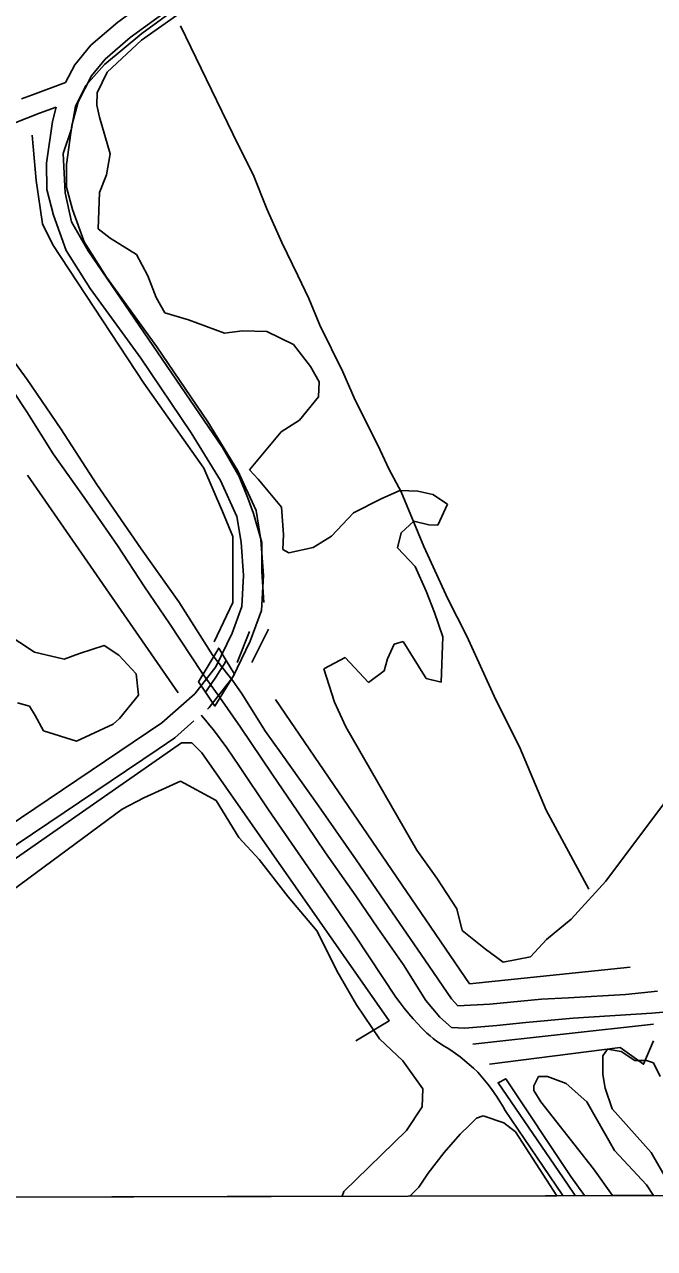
# Model space of a CAD drawing. Extents: x 3355677 to 3393573, y 612928 to 638357.
# Drawn here: x 3389507 to 3390460, y 618312 to 620163 of the extents above; entities that cross this region are included whole.
import ezdxf

# ---------------------------------------------------------------- set-up
doc = ezdxf.new("R2010")
doc.units = 0
for name, color, linetype in [('V-BRDG-OTLN', 7, 'Continuous'), ('V-GRID-FRAM', 7, 'Continuous'), ('V-ROAD-CNTR', 7, 'Continuous'), ('V-SITE-VEGE', 7, 'Continuous'), ('V-TOPO-SHOR', 7, 'Continuous')]:
    doc.layers.add(name, color=color, linetype=linetype)

msp = doc.modelspace()

# ---------------------------------------------------------------- linework, layer by layer
at = {"layer": 'V-BRDG-OTLN'}
msp.add_lwpolyline([(3389824.7, 619180.4), (3389795.2, 619132.2), (3389780.8, 619153.2), (3389770.1, 619168.8), (3389801, 619219.8), (3389812.3, 619201)], close=True, dxfattribs=at)
msp.add_lwpolyline([(3389780.8, 619153.2), (3389783.3, 619156.7), (3389790, 619166.2), (3389796.5, 619175.8), (3389802.8, 619185.6), (3389809, 619195.4), (3389812.3, 619201)], dxfattribs=at)
at = {"layer": 'V-GRID-FRAM'}
msp.add_lwpolyline([(3359767.9, 636495.9), (3391341.6, 636578.5), (3391397.2, 618394.8), (3359807.6, 618312.1), (3359767.9, 636495.9)], dxfattribs=at)
at = {"layer": 'V-ROAD-CNTR'}
for points in [[(3389569.5, 620074.7), (3389583.3, 620101.5), (3389607.8, 620131.4), (3389648.5, 620166.2), (3389805.3, 620280.5), (3390278.5, 620622.2), (3390757.8, 620968), (3390921.7, 621083.4), (3391379.2, 621414.4)], [(3389783.8, 619127.6), (3389786.6, 619130.1), (3389822.1, 619175.7), (3389848.6, 619230.5), (3389865.7, 619276.8), (3389868.4, 619329.6), (3389864.7, 619383.7), (3389857.4, 619427.9), (3389829.9, 619487.6), (3389784.2, 619561.7), (3389707.5, 619675.2), (3389631.2, 619780.4), (3389597.3, 619834.1), (3389579.9, 619882.9), (3389571, 619916.9), (3389570.7, 619950.9), (3389579, 620010.1), (3389588.4, 620045.8), (3389608.6, 620085), (3389629.3, 620110.3), (3389667.1, 620142.7), (3389822.9, 620256.2)], [(3389569.5, 620074.7), (3389519.4, 620056.5), (3389502.5, 620050)], [(3389555.2, 620037.6), (3389529.9, 620028.4), (3389469.3, 620005.1), (3389417.4, 619986.1), (3389381.3, 619975.3), (3389346.1, 619967.4), (3389285, 619961.9), (3389181.5, 619955.6), (3389085, 619947.6), (3389004.1, 619940.6), (3388961.4, 619938.7), (3388930.6, 619930.1), (3388904.4, 619919.8), (3388850.5, 619888.5), (3388579.3, 619712.3), (3388332.1, 619545.3), (3388036, 619340.4), (3387915.2, 619257.3)], [(3388659.8, 618388.1), (3389057.2, 618660.4), (3389479.5, 618948.3), (3389714.8, 619106.6), (3389764.7, 619150.7), (3389796.5, 619191.6), (3389821, 619242.2), (3389835.9, 619282.9), (3389838.3, 619329.4), (3389834.9, 619380.2), (3389828.5, 619419), (3389803.4, 619473.4), (3389759, 619545.4), (3389682.9, 619658), (3389606.3, 619763.5), (3389570.1, 619820.9), (3389551.2, 619874.1), (3389541, 619912.9), (3389540.7, 619952.8), (3389549.5, 620016), (3389555.2, 620037.6)], [(3389734.4, 619083.9), (3389763.5, 619109.6)], [(3390321.3, 618392), (3390282, 618450), (3390234.1, 618520.6), (3390230.2, 618527.5), (3390226.1, 618534.3), (3390221.8, 618541), (3390217.3, 618547.6), (3390212.7, 618554), (3390207.9, 618560.3), (3390202.9, 618566.5), (3390197.7, 618572.6), (3390192.4, 618578.5), (3390186, 618584.6), (3390179.4, 618590.4), (3390172.7, 618596.1), (3390165.8, 618601.7), (3390158.8, 618607), (3390151.6, 618612.1), (3390146.1, 618615.3), (3390140.7, 618618.6), (3390135.5, 618622.1), (3390130.3, 618625.8), (3390125.3, 618629.7), (3390120.4, 618633.7), (3390115.7, 618637.8), (3390111, 618642.1), (3390106.6, 618646.6), (3390102.2, 618651.2), (3390095.1, 618659.1), (3390088.1, 618667.1), (3390081.4, 618675.3), (3390075, 618683.7), (3390068.7, 618692.3), (3390007.6, 618784.1), (3389959.2, 618854.7), (3389921.2, 618910.3), (3389876.1, 618975.3), (3389832.2, 619040.9), (3389822.7, 619054.9), (3389813, 619068.8), (3389803.1, 619082.6), (3389793, 619096.2), (3389786.9, 619103.5), (3389780.9, 619110.7), (3389774.7, 619117.9), (3389774.2, 619118.6)], [(3388711.7, 618387.2), (3389074.2, 618635.6), (3389496.4, 618923.5), (3389709.6, 619067), (3389734.4, 619083.9)]]:
    msp.add_lwpolyline(points, dxfattribs=at)
at = {"layer": 'V-SITE-VEGE'}
for p, q in [((3389684.1, 620138.7), (3389890.5, 620286.3)), ((3389632.1, 620090.5), (3389684.1, 620138.7)), ((3389617.3, 620059.1), (3389632.1, 620090.5)), ((3389616.6, 620040.8), (3389617.3, 620059.1)), ((3389620.5, 620022.5), (3389616.6, 620040.8)), ((3389636.7, 619967.1), (3389620.5, 620022.5)), ((3389631, 619935.4), (3389636.7, 619967.1)), ((3389620.8, 619908.4), (3389631, 619935.4)), ((3389618.8, 619853.7), (3389620.8, 619908.4)), ((3389636.6, 619839.4), (3389618.8, 619853.7)), ((3389676.8, 619815.1), (3389636.6, 619839.4)), ((3389693.8, 619782.5), (3389676.8, 619815.1)), ((3389706.3, 619750.1), (3389693.8, 619782.5)), ((3389719.2, 619726.8), (3389706.3, 619750.1)), ((3389755.3, 619716.3), (3389719.2, 619726.8)), ((3389809.4, 619696.1), (3389755.3, 619716.3)), ((3389836.9, 619699.7), (3389809.4, 619696.1)), ((3389873.4, 619698.3), (3389836.9, 619699.7)), ((3389913.8, 619678.6), (3389873.4, 619698.3)), ((3389939.9, 619645.7), (3389913.8, 619678.6)), ((3389952.8, 619622.4), (3389939.9, 619645.7)), ((3389951.9, 619599.6), (3389952.8, 619622.4)), ((3389923.2, 619564.2), (3389951.9, 619599.6)), ((3389895.2, 619546.9), (3389923.2, 619564.2)), ((3389847.4, 619489.4), (3389895.2, 619546.9)), ((3389860.6, 619475.2), (3389847.4, 619489.4)), ((3389895.6, 619432.9), (3389860.6, 619475.2)), ((3390074.6, 619458.2), (3390046.7, 619445.5)), ((3390102, 619457.2), (3390074.6, 619458.2)), ((3390124.6, 619451.8), (3390102, 619457.2)), ((3390046.7, 619445.5), (3390004.8, 619424.3)), ((3390146.9, 619437.3), (3390124.6, 619451.8)), ((3390132, 619405.9), (3390146.9, 619437.3)), ((3389898.6, 619391.7), (3389895.6, 619432.9)), ((3390004.8, 619424.3), (3389971.6, 619389)), ((3390076.8, 619394.2), (3390095.7, 619411.8)), ((3390095.7, 619411.8), (3390118.4, 619406.4)), ((3390118.4, 619406.4), (3390132, 619405.9)), ((3389897.8, 619368.9), (3389898.6, 619391.7)), ((3389971.6, 619389), (3389943.5, 619371.8)), ((3390071.4, 619371.6), (3390076.8, 619394.2)), ((3389906.7, 619364), (3389897.8, 619368.9)), ((3389943.5, 619371.8), (3389906.7, 619364)), ((3390097.8, 619343.3), (3390071.4, 619371.6)), ((3390114.7, 619306.1), (3390097.8, 619343.3)), ((3390736.9, 619338), (3390386.2, 618867.2)), ((3390127.2, 619273.7), (3390114.7, 619306.1)), ((3390139.5, 619236.8), (3390127.2, 619273.7)), ((3390137, 619168.4), (3390139.5, 619236.8)), ((3390056.1, 619203.4), (3390066, 619225.8)), ((3390066, 619225.8), (3390079.9, 619229.9)), ((3390079.9, 619229.9), (3390114.3, 619173.8)), ((3389959.6, 619188.7), (3389992.2, 619205.7)), ((3389992.2, 619205.7), (3390027.4, 619167.9)), ((3390050.8, 619185.3), (3390056.1, 619203.4)), ((3389976, 619137.9), (3389959.6, 619188.7)), ((3390027.4, 619167.9), (3390050.8, 619185.3)), ((3390114.3, 619173.8), (3390137, 619168.4)), ((3389992.9, 619100.8), (3389976, 619137.9)), ((3390100.2, 618914.3), (3389992.9, 619100.8)), ((3389687.6, 618993.4), (3389743.3, 619018.7)), ((3389743.3, 619018.7), (3389797, 618989.3)), ((3389655, 618976.3), (3389687.6, 618993.4)), ((3389378, 618772.1), (3389655, 618976.3)), ((3389797, 618989.3), (3389831.5, 618933.3)), ((3389831.5, 618933.3), (3389862.2, 618900.2)), ((3389862.2, 618900.2), (3389905.8, 618843.9)), ((3390130.6, 618872.1), (3390100.2, 618914.3)), ((3390160.9, 618825.4), (3390130.6, 618872.1)), ((3390386.2, 618867.2), (3390333.8, 618809.9)), ((3389905.8, 618843.9), (3389949.6, 618792.1)), ((3390168.8, 618793.1), (3390160.9, 618825.4)), ((3390333.8, 618809.9), (3390296.2, 618779.3)), ((3389949.6, 618792.1), (3389979.3, 618731.7)), ((3390204.3, 618764.4), (3390168.8, 618793.1)), ((3390296.2, 618779.3), (3390272.3, 618752.8)), ((3390231, 618745.2), (3390204.3, 618764.4)), ((3390272.3, 618752.8), (3390231, 618745.2)), ((3389979.3, 618731.7), (3390009.4, 618680.4)), ((3390009.4, 618680.4), (3390044, 618628.9)), ((3390044, 618628.9), (3390079.3, 618595.7)), ((3390381.6, 618603.2), (3390388.5, 618613.6)), ((3390388.5, 618613.6), (3390409.4, 618610.1)), ((3390409.4, 618610.1), (3390430.2, 618596.2)), ((3390079.3, 618595.7), (3390109.7, 618553.5)), ((3390381.6, 618575.3), (3390381.6, 618603.2)), ((3390430.2, 618596.2), (3390447.6, 618596.2)), ((3390447.6, 618596.2), (3390458.1, 618592.7)), ((3390458.1, 618592.7), (3390468.5, 618571.9)), ((3390277.3, 618557.9), (3390284.2, 618571.9)), ((3390284.2, 618571.9), (3390298.1, 618571.9)), ((3390298.1, 618571.9), (3390326, 618561.4)), ((3390385.1, 618554.5), (3390381.6, 618575.3)), ((3390109.7, 618553.5), (3390108.7, 618526.1)), ((3390277.3, 618551), (3390277.3, 618557.9)), ((3390287.7, 618533.6), (3390277.3, 618551)), ((3390326, 618561.4), (3390357.2, 618533.6)), ((3390395.5, 618523.2), (3390385.1, 618554.5)), ((3390367.7, 618432.7), (3390287.7, 618533.6)), ((3390357.2, 618533.6), (3390399, 618460.5)), ((3390108.7, 618526.1), (3390084.6, 618490.5)), ((3390190.4, 618509.2), (3390200.8, 618512.7)), ((3390200.8, 618512.7), (3390232.1, 618502.3)), ((3390454.6, 618457.1), (3390395.5, 618523.2)), ((3390166, 618484.9), (3390179.9, 618498.8)), ((3390179.9, 618498.8), (3390190.4, 618509.2)), ((3390232.1, 618502.3), (3390249.5, 618488.4)), ((3390084.6, 618490.5), (3389989.8, 618398.2)), ((3390141.7, 618457.1), (3390166, 618484.9)), ((3390249.5, 618488.4), (3390311.9, 618391.9)), ((3390117.4, 618425.8), (3390141.7, 618457.1)), ((3390399, 618460.5), (3390447.6, 618408.4)), ((3390492, 618392.4), (3390454.6, 618457.1)), ((3390103.4, 618404.9), (3390117.4, 618425.8)), ((3390396.2, 618392.2), (3390367.7, 618432.7)), ((3390089.9, 618391.3), (3390103.4, 618404.9)), ((3390447.6, 618408.4), (3390458.3, 618392.3)), ((3389987.6, 618391.1), (3389315.5, 618389.3)), ((3389989.8, 618398.2), (3389987.6, 618391.1)), ((3390311.9, 618391.9), (3390089.9, 618391.3)), ((3390458.3, 618392.3), (3390396.2, 618392.2))]:
    msp.add_line(p, q, dxfattribs=at)
msp.add_lwpolyline([(3389455.3, 619257.5), (3389522.2, 619213.9), (3389567.4, 619203.1), (3389590.6, 619211.4), (3389627.6, 619223.7), (3389649.8, 619209.2), (3389676.2, 619180.9), (3389679.6, 619148.8), (3389650.9, 619113.4), (3389641.4, 619104.6), (3389585.7, 619079.3), (3389536, 619094.8), (3389523.2, 619118.1), (3389514.6, 619132.1), (3389496.5, 619137.3)], dxfattribs=at)
at = {"layer": 'V-TOPO-SHOR'}
for p, q in [((3389512, 619481.3), (3389739.7, 619152.4)), ((3389828.6, 619197.8), (3389847.3, 619244.8)), ((3389876.4, 619248.5), (3389851.1, 619197.9)), ((3390185.1, 618620.9), (3390458.4, 618651.3))]:
    msp.add_line(p, q, dxfattribs=at)
for points in [[(3389869.2, 619288.5), (3389866.1, 619335.5), (3389866.1, 619379.3), (3389853.6, 619423.1), (3389844.2, 619448.1), (3389831.7, 619479.4), (3389806.7, 619523.2), (3389603.3, 619820.4), (3389578.3, 619864.2), (3389568.9, 619907.9), (3389565.8, 619967.4), (3389578.3, 620004.9), (3389584.6, 620039.3), (3389600.2, 620070.6), (3389628.4, 620101.9), (3389684.7, 620148.8), (3390366.6, 620646.2), (3390504.3, 620736.9)], [(3389743.2, 620160.7), (3389805.5, 620031.5), (3389830.9, 619979.6), (3389852.8, 619936), (3389873.7, 619883.7), (3389896.1, 619832.9), (3389920.3, 619782.9), (3389937.2, 619748.2), (3389953.8, 619708.2), (3389988.4, 619637.3), (3390007.3, 619594.7), (3390041.5, 619526.8), (3390058.5, 619489.9), (3390076.5, 619456.3), (3390110.9, 619373.4), (3390147.5, 619294.2), (3390175.9, 619237.9), (3390219.8, 619141.6), (3390255.6, 619070.7), (3390295.7, 618974.7), (3390360.6, 618855.3)], [(3389794.2, 619229.1), (3389822.3, 619288.5), (3389822.3, 619326.1), (3389822.3, 619388.7), (3389806.7, 619426.2), (3389778.5, 619491.9), (3389687.8, 619620.1), (3389550.2, 619829.7), (3389534.5, 619861), (3389525.1, 619926.7), (3389518.9, 619995.5)], [(3389228.8, 619990.8), (3389254, 619953.9), (3389281.5, 619914.8), (3389288.3, 619906.4), (3389323, 619863.5), (3389368.1, 619794.6), (3389392.2, 619755.9), (3389427, 619703), (3389470.1, 619637.8), (3389510.6, 619577.1), (3389550.4, 619513.4), (3389597.7, 619447.5), (3389647.8, 619374.9), (3389688.7, 619312.3), (3389726.5, 619257.2), (3389758.6, 619208.1), (3389776.2, 619181.2)], [(3389822.1, 619170.1), (3389792, 619208.8), (3389740.7, 619290), (3389683.9, 619369.7), (3389616.7, 619466.9), (3389562.4, 619551.1), (3389511.2, 619625.9), (3389464.3, 619689.2), (3389420.4, 619755.1), (3389372.6, 619828.8), (3389324.4, 619899.6), (3389306.2, 619923.4), (3389282.5, 619956.1), (3389258.8, 619991.5)], [(3389776.2, 619181.2), (3389802.5, 619145.1), (3389833.8, 619100.5), (3389881.5, 619029), (3389920.5, 618972.4), (3389962.1, 618910.5), (3390008.3, 618845.4), (3390041.5, 618796.6), (3390080.1, 618740.8), (3390113.8, 618687.1), (3390135.1, 618661.8), (3390152.9, 618646.3), (3390172.8, 618645), (3390221.6, 618649.3), (3390265, 618654), (3390337, 618660.1), (3390455.9, 618667.9), (3390489.9, 618670.8)], [(3389822.1, 619170.1), (3389835.4, 619151.9), (3389871.8, 619093.8), (3389895, 619061.4), (3389951.9, 618981.4), (3390008.8, 618899.8), (3390069.1, 618811.6), (3390112.3, 618748.7), (3390152.8, 618689.5), (3390162.6, 618679.1), (3390210.7, 618681.5), (3390289, 618688.8), (3390329.9, 618691.2), (3390415.8, 618695.9), (3390464, 618701.3)], [(3389886.5, 619142.2), (3390180.1, 618712), (3390423, 618737.3)], [(3389112.2, 618636.1), (3389744.8, 619076.4), (3389760, 619076.4), (3389775.2, 619061.3), (3390058.6, 618656.4), (3390008, 618626)], [(3390210.4, 618590.6), (3390407.8, 618615.9), (3390443.2, 618590.6), (3390458.4, 618626)], [(3390340, 618392), (3390328.3, 618409.2), (3390223.3, 618562.6), (3390234.8, 618568.7), (3390333.4, 618420.9), (3390354, 618392)]]:
    msp.add_lwpolyline(points, dxfattribs=at)

doc.saveas('drawing.dxf')
